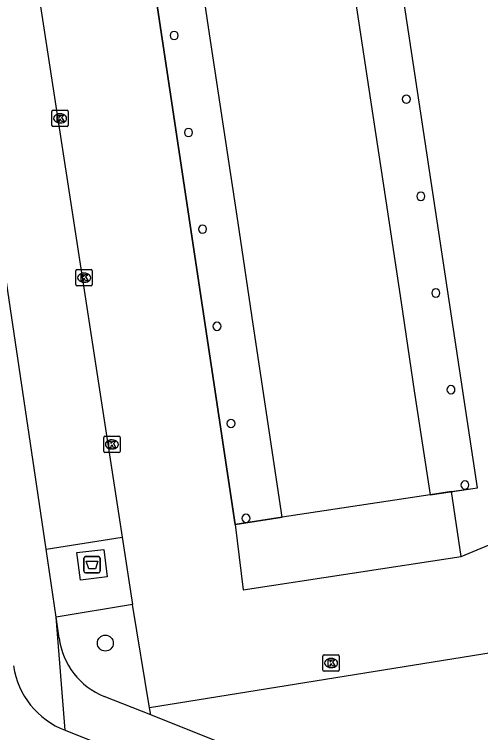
# Model space of a CAD drawing. Extents: x 163010 to 163853, y 382793 to 383982.
# Drawn here: x 163202.08 to 163230.64, y 383285.73 to 383329.72 of the extents above; entities that cross this region are included whole.
import ezdxf

# ---------------------------------------------------------------- set-up
doc = ezdxf.new("R2010")
doc.units = 0
for name, color, linetype in [('IMGEO_Afval_apart_plaats', 7, 'Continuous'), ('IMGEO_Boom', 7, 'Continuous'), ('IMGEO_Fietspad_gesloten', 7, 'Continuous'), ('IMGEO_Groenvoorziening', 7, 'Continuous'), ('IMGEO_Kolk', 7, 'Continuous'), ('IMGEO_Pand', 7, 'Continuous'), ('IMGEO_Pand_overbouw', 7, 'Continuous'), ('IMGEO_Parkeervlak_halfverhard', 7, 'Continuous'), ('IMGEO_Rijbaan_lokaal_open', 7, 'Continuous'), ('IMGEO_Voetpad_gesloten', 7, 'Continuous'), ('IMGEO_Voetpad_open', 7, 'Continuous')]:
    doc.layers.add(name, color=color, linetype=linetype)

msp = doc.modelspace()

# ---------------------------------------------------------------- linework, layer by layer
at = {"layer": 'IMGEO_Afval_apart_plaats'}
for p, q in [((163206.345, 383295.61), (163206.345, 383296.41)), ((163206.345, 383296.41), (163206.345, 383295.61)), ((163206.445, 383296.51), (163207.235, 383296.51)), ((163207.235, 383296.51), (163206.445, 383296.51)), ((163207.335, 383296.41), (163207.335, 383295.61)), ((163207.335, 383295.61), (163207.335, 383296.41)), ((163207.235, 383295.51), (163206.445, 383295.51)), ((163206.445, 383295.51), (163207.235, 383295.51))]:
    msp.add_line(p, q, dxfattribs=at)
msp.add_lwpolyline([(163206.488, 383296.224), (163207.192, 383296.224), (163207.043, 383295.754), (163206.637, 383295.754), (163206.488, 383296.224)], dxfattribs=at)
for centre, start, end in [((163206.445, 383296.41), 90, 180), ((163206.445, 383296.41), 90, 180), ((163207.235, 383296.41), 0, 90), ((163207.235, 383296.41), 360, 90), ((163206.445, 383295.61), 180, 270), ((163206.445, 383295.61), 180, 270), ((163207.235, 383295.61), 270, 0), ((163207.235, 383295.61), 270, 0)]:
    msp.add_arc(centre, 0.1, start, end, dxfattribs=at)
at = {"layer": 'IMGEO_Boom'}
msp.add_circle((163207.653, 383291.208), 0.489, dxfattribs=at)
at = {"layer": 'IMGEO_Fietspad_gesloten'}
msp.add_lwpolyline([(163205.198, 383285.869), (163233.301, 383274.579)], dxfattribs=at)
msp.add_arc((163206.99, 383290.561), 5.022, 188.5961, 249.0984, dxfattribs=at)
at = {"layer": 'IMGEO_Groenvoorziening'}
msp.add_lwpolyline([(163229.454, 383296.513), (163228.85, 383300.487)], dxfattribs=at)
at = {"layer": 'IMGEO_Kolk'}
for p, q in [((163204.382, 383322.922), (163204.382, 383323.774)), ((163204.457, 383323.848), (163205.309, 383323.848)), ((163205.383, 383323.774), (163205.383, 383322.922)), ((163204.87, 383323.628), (163204.895, 383323.628)), ((163205.309, 383322.848), (163204.457, 383322.848)), ((163204.893, 383323.068), (163204.868, 383323.068)), ((163205.854, 383313.163), (163205.854, 383314.015)), ((163205.929, 383314.089), (163206.781, 383314.089)), ((163206.855, 383314.015), (163206.855, 383313.163)), ((163206.342, 383313.869), (163206.367, 383313.869)), ((163206.781, 383313.089), (163205.929, 383313.089)), ((163206.365, 383313.309), (163206.34, 383313.309)), ((163207.63, 383303.879), (163208.482, 383303.879)), ((163207.555, 383302.953), (163207.555, 383303.805)), ((163208.043, 383303.659), (163208.068, 383303.659)), ((163208.556, 383303.805), (163208.556, 383302.953)), ((163208.066, 383303.099), (163208.041, 383303.099)), ((163208.482, 383302.879), (163207.63, 383302.879)), ((163220.979, 383289.561), (163220.979, 383290.413)), ((163221.054, 383290.487), (163221.906, 383290.487)), ((163221.467, 383290.267), (163221.492, 383290.267)), ((163221.98, 383290.413), (163221.98, 383289.561)), ((163221.906, 383289.487), (163221.054, 383289.487)), ((163221.49, 383289.707), (163221.465, 383289.707))]:
    msp.add_line(p, q, dxfattribs=at)
for points in [[(163204.382, 383322.922), (163204.382, 383323.774)], [(163204.457, 383323.848), (163205.309, 383323.848)], [(163205.383, 383323.774), (163205.383, 383322.922)], [(163204.703, 383323.548), (163204.826, 383323.548), (163204.826, 383323.397), (163204.956, 383323.548), (163205.12, 383323.548), (163204.974, 383323.397), (163205.127, 383323.148), (163204.975, 383323.148), (163204.89, 383323.312), (163204.826, 383323.245), (163204.826, 383323.148), (163204.703, 383323.148), (163204.703, 383323.548)], [(163205.309, 383322.848), (163204.457, 383322.848)], [(163205.854, 383313.163), (163205.854, 383314.015)], [(163205.929, 383314.089), (163206.781, 383314.089)], [(163206.855, 383314.015), (163206.855, 383313.163)], [(163206.175, 383313.789), (163206.298, 383313.789), (163206.298, 383313.638), (163206.428, 383313.789), (163206.592, 383313.789), (163206.446, 383313.638), (163206.599, 383313.389), (163206.447, 383313.389), (163206.362, 383313.553), (163206.298, 383313.486), (163206.298, 383313.389), (163206.175, 383313.389), (163206.175, 383313.789)], [(163206.781, 383313.089), (163205.929, 383313.089)], [(163207.63, 383303.879), (163208.482, 383303.879)], [(163207.555, 383302.953), (163207.555, 383303.805)], [(163207.876, 383303.579), (163207.999, 383303.579), (163207.999, 383303.428), (163208.129, 383303.579), (163208.293, 383303.579), (163208.147, 383303.428), (163208.3, 383303.179), (163208.148, 383303.179), (163208.063, 383303.343), (163207.999, 383303.276), (163207.999, 383303.179), (163207.876, 383303.179), (163207.876, 383303.579)], [(163208.556, 383303.805), (163208.556, 383302.953)], [(163208.482, 383302.879), (163207.63, 383302.879)], [(163220.979, 383289.561), (163220.979, 383290.413)], [(163221.054, 383290.487), (163221.906, 383290.487)], [(163221.98, 383290.413), (163221.98, 383289.561)], [(163221.3, 383290.187), (163221.423, 383290.187), (163221.423, 383290.036), (163221.553, 383290.187), (163221.717, 383290.187), (163221.571, 383290.036), (163221.724, 383289.787), (163221.572, 383289.787), (163221.487, 383289.951), (163221.423, 383289.884), (163221.423, 383289.787), (163221.3, 383289.787), (163221.3, 383290.187)], [(163221.906, 383289.487), (163221.054, 383289.487)]]:
    msp.add_lwpolyline(points, dxfattribs=at)
for centre, start, end in [((163204.459, 383323.772), 91.552, 178.448), ((163204.459, 383323.772), 91.552, 178.448), ((163205.307, 383323.772), 1.552, 88.448), ((163205.307, 383323.772), 1.552, 88.448), ((163204.459, 383322.924), 181.552, 268.448), ((163204.459, 383322.924), 181.552, 268.448), ((163205.307, 383322.924), 271.552, 358.448), ((163205.307, 383322.924), 271.552, 358.448), ((163205.931, 383314.013), 91.552, 178.448), ((163205.931, 383314.013), 91.552, 178.448), ((163206.779, 383314.013), 1.552, 88.448), ((163206.779, 383314.013), 1.552, 88.448), ((163205.931, 383313.165), 181.552, 268.448), ((163205.931, 383313.165), 181.552, 268.448), ((163206.779, 383313.165), 271.552, 358.448), ((163206.779, 383313.165), 271.552, 358.448), ((163207.632, 383303.803), 91.552, 178.448), ((163207.632, 383303.803), 91.552, 178.448), ((163208.48, 383303.803), 1.552, 88.448), ((163208.48, 383303.803), 1.552, 88.448), ((163207.632, 383302.955), 181.552, 268.448), ((163207.632, 383302.955), 181.552, 268.448), ((163208.48, 383302.955), 271.552, 358.448), ((163208.48, 383302.955), 271.552, 358.448), ((163221.056, 383290.411), 91.552, 178.448), ((163221.056, 383290.411), 91.552, 178.448), ((163221.904, 383290.411), 1.552, 88.448), ((163221.904, 383290.411), 1.552, 88.448), ((163221.056, 383289.563), 181.552, 268.448), ((163221.056, 383289.563), 181.552, 268.448), ((163221.904, 383289.563), 271.552, 358.448), ((163221.904, 383289.563), 271.552, 358.448)]:
    msp.add_arc(centre, 0.0765, start, end, dxfattribs=at)
for centre, major_axis, ratio, start_param, end_param in [((163204.869, 383323.348), (-0.387, 0.002), 0.722429, 4.712389, 7.853982), ((163204.894, 383323.348), (-0.39, 0.002), 0.717154, 1.570796, 4.712389), ((163206.341, 383313.589), (-0.387, 0.002), 0.722429, 4.712389, 7.853982), ((163206.366, 383313.589), (-0.39, 0.002), 0.717154, 1.570796, 4.712389), ((163208.042, 383303.379), (-0.387, 0.002), 0.722429, 4.712389, 7.853982), ((163208.067, 383303.379), (-0.39, 0.002), 0.717154, 1.570796, 4.712389), ((163221.466, 383289.987), (-0.387, 0.002), 0.722429, 4.712389, 7.853982), ((163221.491, 383289.987), (-0.39, 0.002), 0.717154, 1.570796, 4.712389)]:
    msp.add_ellipse(centre, major_axis=major_axis, ratio=ratio, start_param=start_param, end_param=end_param, dxfattribs=at)
at = {"layer": 'IMGEO_Pand'}
for points in [[(163214.019, 383389.896), (163215.811, 383378.119), (163216.729, 383372), (163217.672, 383365.721), (163218.489, 383360.307), (163219.424, 383354.102), (163221.206, 383342.268), (163222.117, 383336.203), (163223.07, 383329.86), (163223.887, 383324.464), (163224.823, 383318.307), (163225.771, 383312.064), (163226.572, 383306.656), (163227.544, 383300.293)], [(163218.49, 383298.916), (163217.531, 383305.316), (163216.715, 383310.736), (163215.782, 383316.947), (163214.042, 383328.531), (163213.089, 383334.846), (163212.171, 383340.926), (163211.368, 383346.337), (163210.397, 383352.744), (163209.451, 383358.986), (163208.652, 383364.371), (163207.704, 383370.643), (163206.776, 383376.781), (163205.973, 383382.176), (163205.008, 383388.541)], [(163227.544, 383300.293), (163218.49, 383298.916)]]:
    msp.add_lwpolyline(points, dxfattribs=at)
for centre, start, end in [((163211.87, 383328.427), 90, 270), ((163211.87, 383328.427), 270, 90), ((163226.093, 383324.524), 90, 270), ((163226.093, 383324.524), 270, 90), ((163212.744, 383322.48), 90, 270), ((163212.744, 383322.48), 270, 90), ((163226.978, 383318.575), 90, 270), ((163226.978, 383318.575), 270, 90), ((163213.608, 383316.563), 90, 270), ((163213.608, 383316.563), 270, 90), ((163227.893, 383312.656), 90, 270), ((163227.893, 383312.656), 270, 90), ((163214.488, 383310.611), 90, 270), ((163214.488, 383310.611), 270, 90), ((163228.819, 383306.729), 90, 270), ((163228.819, 383306.729), 270, 90), ((163215.35, 383304.663), 90, 270), ((163215.35, 383304.663), 270, 90), ((163229.676, 383300.889), 90, 270), ((163229.676, 383300.889), 270, 90), ((163216.266, 383298.85), 90, 270), ((163216.266, 383298.85), 270, 90)]:
    msp.add_arc(centre, 0.25, start, end, dxfattribs=at)
at = {"layer": 'IMGEO_Pand_overbouw'}
for points in [[(163216.895, 383390.359), (163215.316, 383390.105), (163214.019, 383389.896), (163215.811, 383378.119), (163216.729, 383372), (163217.672, 383365.721), (163218.489, 383360.307), (163219.424, 383354.102), (163221.206, 383342.268), (163222.117, 383336.203), (163223.07, 383329.86), (163223.887, 383324.464), (163224.823, 383318.307), (163225.771, 383312.064), (163226.572, 383306.656), (163227.544, 383300.293), (163230.444, 383300.724)], [(163206.776, 383376.781), (163205.973, 383382.176), (163205.008, 383388.541), (163202.14, 383388.145), (163215.602, 383298.476), (163218.49, 383298.916), (163217.531, 383305.316), (163216.715, 383310.736), (163215.782, 383316.947), (163214.042, 383328.531), (163213.089, 383334.846), (163212.171, 383340.926), (163211.368, 383346.337), (163210.397, 383352.744), (163209.451, 383358.986), (163208.652, 383364.371), (163207.704, 383370.643)]]:
    msp.add_lwpolyline(points, close=True, dxfattribs=at)
at = {"layer": 'IMGEO_Parkeervlak_halfverhard'}
msp.add_lwpolyline([(163210.431, 383286.806), (163210.358, 383287.248)], dxfattribs=at)
at = {"layer": 'IMGEO_Rijbaan_lokaal_open'}
for points in [[(163215.602, 383298.476), (163202.14, 383388.145), (163205.008, 383388.541)], [(163194.782, 383387.944), (163208.685, 383297.697)], [(163229.454, 383296.513), (163234.446, 383298.587)], [(163215.602, 383298.476), (163216.105, 383294.476), (163229.454, 383296.513)], [(163208.685, 383297.697), (163209.321, 383293.567)], [(163210.358, 383287.248), (163209.321, 383293.567)], [(163231.919, 383290.725), (163210.358, 383287.248)]]:
    msp.add_lwpolyline(points, dxfattribs=at)
at = {"layer": 'IMGEO_Voetpad_gesloten'}
msp.add_lwpolyline([(163206.123, 383295.064), (163205.916, 383296.751), (163207.556, 383296.952), (163207.763, 383295.265), (163206.123, 383295.064)], dxfattribs=at)
at = {"layer": 'IMGEO_Voetpad_open'}
for points in [[(163228.85, 383300.487), (163230.444, 383300.724), (163216.895, 383390.359), (163215.316, 383390.105)], [(163204.031, 383296.956), (163203.383, 383301.381), (163190.596, 383387.318)], [(163228.85, 383300.487), (163227.544, 383300.293)], [(163218.49, 383298.916), (163215.602, 383298.476)], [(163204.031, 383296.956), (163208.685, 383297.697)], [(163204.638, 383292.807), (163204.031, 383296.956)], [(163209.321, 383293.567), (163204.638, 383292.807)], [(163205.198, 383285.869), (163204.638, 383292.807)], [(163204.827, 383291.518), (163204.638, 383292.807)], [(163210.431, 383286.806), (163207.587, 383287.945)], [(163233.87, 383277.431), (163233.807, 383277.447), (163233.745, 383277.464), (163210.431, 383286.806)]]:
    msp.add_lwpolyline(points, dxfattribs=at)
msp.add_arc((163209.219, 383292.058), 4.425, 187.0091, 248.3602, dxfattribs=at)

doc.saveas('drawing.dxf')
